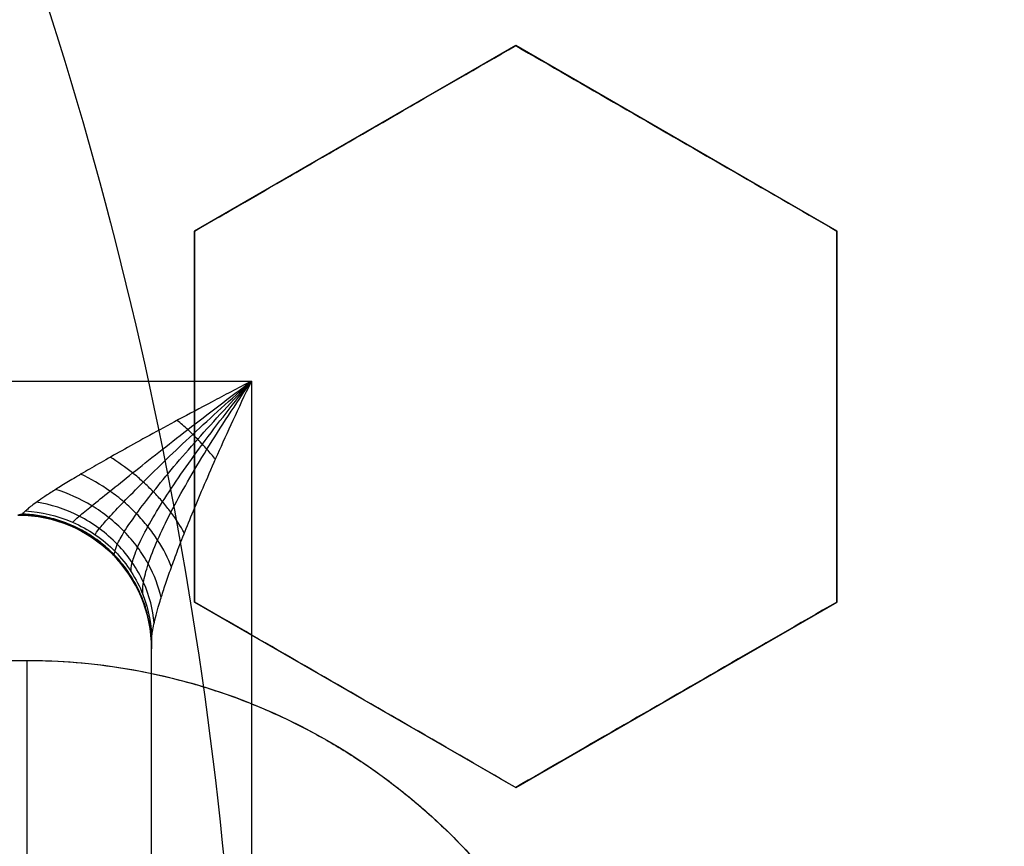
# Model space of a CAD drawing. Header units: centimetres. Extents: x -11.4 to 11.4, y -26.1 to 0.
# Tile 526 of 656: x -6.7586 to -6.685, y -23.7189 to -23.6571. Entities that reach past the tile are written whole.
import ezdxf

# ---------------------------------------------------------------- set-up
doc = ezdxf.new("R2010")
doc.units = ezdxf.units.CM
doc.layers.add('Default', color=7, linetype='Continuous', true_color=0x000000)

msp = doc.modelspace()

# ---------------------------------------------------------------- linework, layer by layer
at = {"layer": 'Default'}
for p, q in [((-6.721500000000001, -23.6590673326, -3.2174043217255), (-6.745499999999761, -23.67292373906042, -3.2174043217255)), ((-6.6975, -23.67292373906, -3.225907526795), (-6.721499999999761, -23.65906733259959, -3.225907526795)), ((-6.73349999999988, -23.66599553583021, -3.244001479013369), (-6.73349999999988, -23.66599553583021, -3.190792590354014)), ((-6.70949999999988, -23.66599553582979, -3.252464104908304), (-6.70949999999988, -23.66599553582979, -3.199255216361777)), ((-6.7455, -23.67292373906, -3.2115119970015), (-6.7455, -23.70063655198, -3.2115119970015)), ((-6.6975, -23.70063655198, -3.2286530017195), (-6.6975, -23.67292373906, -3.2286530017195)), ((-6.7455, -23.68678014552, -3.238008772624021), (-6.7455, -23.68678014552, -3.184799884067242)), ((-6.6975, -23.68678014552, -3.255162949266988), (-6.6975, -23.68678014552, -3.20195406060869)), ((-6.7455, -23.70063655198, -3.214480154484), (-6.72150000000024, -23.71449295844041, -3.214480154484)), ((-6.721500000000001, -23.71449295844, -3.2231179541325), (-6.69750000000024, -23.70063655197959, -3.2231179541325)), ((-6.748698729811, -23.79585863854, -4.5451072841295), (-6.748698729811, -23.70414136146, -4.5451072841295)), ((-6.757999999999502, -23.7950000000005, -3.247474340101), (-6.757999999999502, -23.7049999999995, -3.247474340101)), ((-6.757999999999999, -23.705, -3.232349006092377), (-6.757999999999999, -23.705, -3.2474743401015)), ((-6.73350000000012, -23.70756475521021, -3.24104374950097), (-6.73350000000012, -23.70756475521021, -3.187834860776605)), ((-6.70950000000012, -23.70756475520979, -3.249706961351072), (-6.70950000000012, -23.70756475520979, -3.196498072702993))]:
    msp.add_line(p, q, dxfattribs=at)
at = {"layer": 'Default', "extrusion": (0, 0, -1)}
for centre, radius, start, end in [((7.050000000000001, -23.75, 3), 0.9, 90, 270), ((7.050000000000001, -23.75, 3.789997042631), 0.8999999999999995, 90, 270), ((7.050000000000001, -23.75, 4.600000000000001), 0.8550000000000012, 90, 270), ((7.050000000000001, -23.75, 4.27), 0.8250000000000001, 0, 180), ((7.050000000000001, -23.75, 4.48), 0.82, 0, 180), ((7.050000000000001, -23.75, 4.455), 0.7950000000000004, 0, 180), ((7.050000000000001, -23.75, 4.32), 0.7825000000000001, 0, 180), ((7.050000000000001, -23.75, 4.455), 0.7825000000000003, 0, 180), ((7.050000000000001, -23.75, 3.984878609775), 0.7584500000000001, 90, 180), ((7.050000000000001, -23.75, 4.345000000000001), 0.7575000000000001, 0, 180), ((7.050000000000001, -23.75, 3.2675), 0.6775000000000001, 0, 180), ((7.050000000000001, -23.75, 3.2775), 0.677500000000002, 0, 180), ((7.050000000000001, -23.75, 3.25), 0.6725, 0, 180), ((7.050000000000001, -23.75, 3.2875), 0.6725, 0, 180), ((7.050000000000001, -23.75, 3.25), 0.6367740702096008, 0, 180), ((7.050000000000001, -23.75, 3.269019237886), 0.6125, 0, 180), ((7.050000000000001, -23.75, 4.69), 0.6075000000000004, 0, 180), ((7.050000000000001, -23.75, 4.670980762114), 0.6075, 0, 180), ((7.050000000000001, -23.75, 3.255), 0.6075, 0, 180), ((7.050000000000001, -23.75, 3.2875), 0.6075, 0, 180), ((7.050000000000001, -23.75, 3.05), 0.5999999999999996, 90, 270), ((7.050000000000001, -23.75, 3.255), 0.55, 0, 180), ((7.050000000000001, -23.75, 3.263395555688), 0.5500000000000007, 0, 180), ((7.050000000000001, -23.75, 3.183776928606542), 0.308183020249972, 161.3075627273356, 180), ((6.758698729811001, -23.70414136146, 4.5425696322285), 0.00999999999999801, 90, 180), ((6.757999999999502, -23.75, 3.247474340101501), 0.04500000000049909, 0, 180)]:
    msp.add_arc(centre, radius, start, end, dxfattribs=at)
at = {"layer": 'Default'}
for centre, radius, start, end in [((-7.050000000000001, -23.75, -4.6), 0.8550000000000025, 270, 90), ((-7.050000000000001, -23.75, -4.27), 0.835, 270, 90), ((-7.050000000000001, -23.75, -4.58), 0.8349999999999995, 270, 90), ((-7.050000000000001, -23.75, -4.425000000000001), 0.8349999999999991, 270, 90), ((-7.050000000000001, -23.75, -4.295000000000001), 0.8250000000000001, 0, 180), ((-7.050000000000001, -23.75, -4.282500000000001), 0.8250000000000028, 0, 180), ((-7.050000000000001, -23.75, -4.32), 0.8, 0, 180), ((-7.050000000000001, -23.75, -3.1), 0.775, 270, 90), ((-7.050000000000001, -23.75, -3.5986250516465), 0.7749999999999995, 270, 90), ((-7.050000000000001, -23.75, -4.43), 0.7575000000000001, 0, 180), ((-7.050000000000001, -23.75, -4.3875), 0.7575000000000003, 0, 180), ((-7.050000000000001, -23.75, -3.2425), 0.75, 0, 180), ((-7.050000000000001, -23.75, -3.98), 0.75, 0, 180), ((-7.050000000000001, -23.75, -3.61125), 0.75, 0, 74.77009621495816), ((-7.050000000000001, -23.75, -3.2425), 0.7025000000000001, 0, 180), ((-7.050000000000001, -23.75, -3.2875), 0.6775000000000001, 0, 180), ((-7.050000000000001, -23.75, -3.26875), 0.6724999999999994, 0, 180), ((-7.050000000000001, -23.75, -4.66), 0.67, 0, 180), ((-7.050000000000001, -23.75, -4.69), 0.6400000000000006, 0, 180), ((-7.050000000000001, -23.75, -3.25), 0.636774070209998, 0, 180), ((-7.050000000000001, -23.75, -3.2875), 0.6231698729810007, 0, 180), ((-7.050000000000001, -23.75, -4.680490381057), 0.6075000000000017, 0, 180), ((-7.050000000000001, -23.75, -3.27125), 0.6075000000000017, 0, 180), ((-7.050000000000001, -23.75, -3), 0.6000000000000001, 270, 90), ((-7.050000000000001, -23.75, -3.1), 0.6000000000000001, 270, 90), ((-7.050000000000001, -23.75, -3.271791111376), 0.55, 0, 180), ((-6.758698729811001, -23.70414136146, -4.514999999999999), 0.009999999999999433, 2.035554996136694e-11, 90), ((-6.758698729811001, -23.70414136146, -4.570139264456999), 0.009999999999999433, 2.035554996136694e-11, 90)]:
    msp.add_arc(centre, radius, start, end, dxfattribs=at)
at = {"layer": 'Default', "extrusion": (-5.216504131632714e-09, 0.9999999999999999, -1.985355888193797e-08)}
msp.add_arc((7.050000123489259, -5.760000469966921, -23.68414123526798), 1.214999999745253, 99.33853840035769, 104.7216537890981, dxfattribs=at)
at = {"layer": 'Default'}
for points, degree in [([(-7.050000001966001, -22.85000591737, -4.579994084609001), (-7.038829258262, -22.85000591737, -4.579994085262), (-7.016470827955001, -22.85041309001, -4.57996809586), (-6.982913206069, -22.85229470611, -4.579978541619), (-6.949430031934, -22.85542554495, -4.579975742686), (-6.916038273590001, -22.85981313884, -4.579976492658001), (-6.882816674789, -22.86545048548, -4.579976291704), (-6.849855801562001, -22.87232107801, -4.579976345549), (-6.817154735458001, -22.88042458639, -4.579976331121), (-6.784792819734, -22.88974261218, -4.579976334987), (-6.752822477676, -22.90025696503, -4.579976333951), (-6.721248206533, -22.91196643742, -4.579976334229), (-6.690138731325, -22.92484687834, -4.579976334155), (-6.659531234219, -22.93888214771, -4.579976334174), (-6.629466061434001, -22.95405467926, -4.579976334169), (-6.60000794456, -22.97033040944, -4.579976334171), (-6.571170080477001, -22.98770094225, -4.57997633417), (-6.542992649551, -23.00614419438, -4.57997633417), (-6.515530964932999, -23.02562391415, -4.57997633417), (-6.488811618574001, -23.04612101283, -4.57997633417), (-6.462881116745, -23.06760056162, -4.57997633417), (-6.437786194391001, -23.09002131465, -4.57997633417), (-6.413531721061, -23.11337910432, -4.57997633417), (-6.390166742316, -23.13762926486, -4.57997633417), (-6.367728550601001, -23.1627320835, -4.57997633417), (-6.346240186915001, -23.18866229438, -4.57997633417), (-6.325745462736, -23.21536660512, -4.57997633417), (-6.306266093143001, -23.24281397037, -4.57997633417), (-6.287815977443, -23.27098694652, -4.57997633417), (-6.270435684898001, -23.29982524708, -4.57997633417), (-6.254144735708, -23.32929531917, -4.57997633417), (-6.238966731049, -23.35935601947, -4.57997633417), (-6.22493234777, -23.3899431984, -4.57997633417), (-6.212045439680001, -23.4210469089, -4.57997633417), (-6.200328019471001, -23.4526190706, -4.57997633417), (-6.189801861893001, -23.48460021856, -4.57997633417), (-6.180477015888, -23.5169596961, -4.57997633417), (-6.172370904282, -23.54963853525, -4.57997633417), (-6.165495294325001, -23.58258113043, -4.57997633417), (-6.159852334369, -23.61577939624, -4.57997633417), (-6.155455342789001, -23.64916502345, -4.57997633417), (-6.152310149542, -23.68268801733, -4.57997633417), (-6.150420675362, -23.71631200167, -4.57997633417), (-6.149790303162, -23.74996560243, -4.57997633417), (-6.150418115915, -23.78361971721, -4.57997633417), (-6.152305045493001, -23.81724384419, -4.57997633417), (-6.155447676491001, -23.85076694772, -4.57997633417), (-6.159842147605, -23.884153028, -4.57997633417), (-6.165482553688, -23.91735152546, -4.57997633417), (-6.172355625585, -23.95029454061, -4.57997633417), (-6.180459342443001, -23.98297436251, -4.57997633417), (-6.189781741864, -24.01533455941, -4.57997633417), (-6.200305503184, -24.0473165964, -4.57997633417), (-6.212020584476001, -24.07888976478, -4.57997633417), (-6.224905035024, -24.10999420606, -4.57997633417), (-6.238937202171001, -24.14058267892, -4.57997633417), (-6.254113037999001, -24.170644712, -4.57997633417), (-6.270401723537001, -24.20011593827, -4.57997633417), (-6.287779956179, -24.2289557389, -4.57997633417), (-6.306227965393, -24.25713010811, -4.57997633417), (-6.325705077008, -24.28457868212, -4.57997633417), (-6.346198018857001, -24.3112848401, -4.57997633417), (-6.367684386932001, -24.33721659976, -4.57997633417), (-6.390120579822, -24.3623209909, -4.57997633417), (-6.413483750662, -24.38657293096, -4.57997633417), (-6.437736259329, -24.40993235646, -4.57997633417), (-6.462829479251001, -24.4323550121, -4.57997633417), (-6.488758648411, -24.45383675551, -4.57997633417), (-6.515476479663, -24.47433588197, -4.57997633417), (-6.542936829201, -24.49381775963, -4.57997633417), (-6.571112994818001, -24.51226319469, -4.57997633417), (-6.599949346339, -24.52963576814, -4.579976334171), (-6.629406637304, -24.54591392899, -4.579976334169), (-6.659470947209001, -24.56108882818, -4.579976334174), (-6.690077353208, -24.57512635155, -4.579976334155), (-6.721186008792, -24.58800916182, -4.579976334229), (-6.752759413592, -24.59972097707, -4.579976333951), (-6.784729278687, -24.61023780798, -4.579976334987), (-6.817091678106, -24.61955853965, -4.579976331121), (-6.849792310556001, -24.62766442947, -4.579976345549), (-6.88275073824, -24.63453701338, -4.579976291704), (-6.915969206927, -24.64017644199, -4.579976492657), (-6.949361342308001, -24.64456678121, -4.579975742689), (-6.982852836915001, -24.64770094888, -4.579978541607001), (-7.016430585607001, -24.64958576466, -4.579968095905), (-7.038814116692, -24.64999408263, -4.579994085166), (-7.049999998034, -24.64999408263, -4.579994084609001)], 3), ([(-7.050000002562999, -22.87000771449, -4.599992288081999), (-7.038929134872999, -22.87000771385, -4.599992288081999), (-7.016824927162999, -22.87044777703, -4.600003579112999), (-6.983759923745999, -22.87231003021, -4.599999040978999), (-6.950849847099, -22.8754191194, -4.600000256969), (-6.918072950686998, -22.87975909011, -4.599999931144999), (-6.885477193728, -22.88532902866, -4.600000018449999), (-6.853104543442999, -22.89212084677, -4.599999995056), (-6.820976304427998, -22.90013377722, -4.600000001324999), (-6.789232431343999, -22.90933233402, -4.599999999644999), (-6.757976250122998, -22.91967364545, -4.600000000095), (-6.727177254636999, -22.93115663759, -4.599999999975), (-6.696849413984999, -22.94377187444, -4.600000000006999), (-6.666982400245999, -22.95752443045, -4.599999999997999), (-6.637633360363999, -22.97239239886, -4.6), (-6.608880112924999, -22.98833558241, -4.6), (-6.580743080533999, -23.00534064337, -4.6), (-6.553257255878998, -23.02338719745, -4.6), (-6.526470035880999, -23.04244368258, -4.6), (-6.500404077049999, -23.06249428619, -4.6), (-6.475109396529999, -23.08350162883, -4.6), (-6.450633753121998, -23.10542314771, -4.6), (-6.426981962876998, -23.12825403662, -4.6), (-6.404200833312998, -23.15195089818, -4.6), (-6.382323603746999, -23.17647785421, -4.6), (-6.361371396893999, -23.20181201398, -4.6), (-6.341387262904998, -23.22790124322, -4.6), (-6.322391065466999, -23.25471754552, -4.6), (-6.304398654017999, -23.28224122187, -4.6), (-6.287450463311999, -23.31041192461, -4.6), (-6.271564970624, -23.33919764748, -4.6), (-6.256764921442, -23.36855872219, -4.6), (-6.243080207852, -23.39843256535, -4.6), (-6.2305142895, -23.42881031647, -4.6), (-6.219089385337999, -23.45964319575, -4.6), (-6.208826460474, -23.4908734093, -4.6), (-6.199734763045, -23.52247268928, -4.6), (-6.191831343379, -23.55438357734, -4.6), (-6.185127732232, -23.58655183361, -4.6), (-6.179626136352, -23.61896932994, -4.6), (-6.175339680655, -23.65156823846, -4.6), (-6.172273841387, -23.68430056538, -4.6), (-6.170432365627, -23.71713212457, -4.6), (-6.169818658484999, -23.74999277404, -4.6), (-6.170431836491, -23.78285372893, -4.6), (-6.172272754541, -23.81568473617, -4.6), (-6.17533790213, -23.84841578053, -4.6), (-6.179623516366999, -23.88101313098, -4.6), (-6.185124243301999, -23.91342969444, -4.6), (-6.191827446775, -23.94559951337, -4.6), (-6.199731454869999, -23.97751522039, -4.6), (-6.208824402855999, -24.00912015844, -4.6), (-6.219088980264, -24.04035585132, -4.6), (-6.230515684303, -24.07119339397, -4.6), (-6.243083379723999, -24.10157483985, -4.6), (-6.256770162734, -24.13145229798, -4.6), (-6.271572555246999, -24.16081683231, -4.6), (-6.287460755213, -24.18960605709, -4.6), (-6.304412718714, -24.21778133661, -4.6), (-6.322408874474, -24.24530870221, -4.6), (-6.341407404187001, -24.27212610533, -4.6), (-6.361391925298, -24.29821371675, -4.6), (-6.382342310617, -24.32354381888, -4.6), (-6.404216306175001, -24.34806569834, -4.6), (-6.426994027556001, -24.37175796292, -4.6), (-6.450643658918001, -24.39458604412, -4.6), (-6.475121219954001, -24.41650866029, -4.6), (-6.500422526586, -24.43752061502, -4.6), (-6.526496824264, -24.45757628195, -4.6), (-6.553291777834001, -24.47663651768, -4.6), (-6.580784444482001, -24.49468551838, -4.6), (-6.608928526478, -24.51169257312, -4.6), (-6.637691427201, -24.52763854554, -4.6), (-6.667051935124, -24.54250933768, -4.599999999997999), (-6.696931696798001, -24.55626435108, -4.600000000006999), (-6.727274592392, -24.56888192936, -4.599999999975), (-6.758087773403, -24.58036572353, -4.600000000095), (-6.789353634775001, -24.59070531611, -4.599999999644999), (-6.821099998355, -24.59989952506, -4.600000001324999), (-6.853227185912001, -24.60790727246, -4.599999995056), (-6.885602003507, -24.61469476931, -4.600000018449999), (-6.918204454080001, -24.62026089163, -4.599999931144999), (-6.950981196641, -24.6245956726, -4.600000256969), (-6.983876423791, -24.62769844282, -4.599999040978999), (-7.01690332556, -24.62955448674, -4.600003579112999), (-7.038958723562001, -24.62999228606, -4.599992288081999), (-7.049999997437, -24.62999228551, -4.599992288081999)], 3), ([(-7.050000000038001, -22.97338343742, -4.211616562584), (-7.040034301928, -22.97326068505, -4.211739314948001), (-7.0200716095, -22.97339655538, -4.211987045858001), (-6.990068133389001, -22.97475443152, -4.212364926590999), (-6.960077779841, -22.97727194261, -4.212748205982), (-6.930172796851, -22.98094910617, -4.213135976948), (-6.900463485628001, -22.98577184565, -4.213526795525), (-6.870960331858, -22.99173644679, -4.213920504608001), (-6.841728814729, -22.9988285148, -4.21431621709), (-6.812767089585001, -23.00704882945, -4.214713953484), (-6.784149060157, -23.01637813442, -4.215112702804), (-6.755903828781, -23.0268065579, -4.215512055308), (-6.728083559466, -23.03831624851, -4.215911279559), (-6.700785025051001, -23.0508628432, -4.216308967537), (-6.673979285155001, -23.06445271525, -4.216705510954), (-6.647535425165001, -23.07916987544, -4.21710293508), (-6.621903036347, -23.09477466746, -4.217494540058), (-6.598251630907, -23.11044028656, -4.217861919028), (-6.577686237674, -23.12510785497, -4.218186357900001), (-6.559354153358, -23.13903749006, -4.21847964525), (-6.54189295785, -23.15310658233, -4.218762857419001), (-6.524518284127, -23.16795465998, -4.219048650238), (-6.507527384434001, -23.18336335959, -4.2193327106), (-6.491033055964, -23.19923462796, -4.219611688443), (-6.475328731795, -23.21524076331, -4.219887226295), (-6.459818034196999, -23.23196178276, -4.220170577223), (-6.443392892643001, -23.25075472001, -4.220483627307), (-6.425759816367, -23.27235681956, -4.220836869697), (-6.407902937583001, -23.29596432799, -4.221215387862), (-6.390537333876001, -23.320853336, -4.221606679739), (-6.374163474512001, -23.34636627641, -4.22200017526), (-6.358774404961, -23.37250001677, -4.222395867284), (-6.344394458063, -23.39922104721, -4.222793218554), (-6.331054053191, -23.42647417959, -4.223191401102), (-6.318782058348, -23.45419617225, -4.223589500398), (-6.307584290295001, -23.4823692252, -4.223987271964), (-6.297472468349, -23.51096694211, -4.224384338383), (-6.288462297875, -23.53995216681, -4.224780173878), (-6.280576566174, -23.56925476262, -4.22517382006), (-6.273829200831, -23.59881391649, -4.225564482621), (-6.268224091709, -23.62860184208, -4.225951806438), (-6.263764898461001, -23.65860388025, -4.226335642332), (-6.260461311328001, -23.68877269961, -4.226715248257), (-6.258320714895, -23.71905055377, -4.227090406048), (-6.257345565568, -23.74942073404, -4.227459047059), (-6.257541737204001, -23.78002186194, -4.227829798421), (-6.258911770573, -23.81056761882, -4.228207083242), (-6.261454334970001, -23.84105143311, -4.228588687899), (-6.265161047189, -23.87138087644, -4.228974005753), (-6.270024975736, -23.90153190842, -4.229362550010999), (-6.276045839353, -23.9314946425, -4.229754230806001), (-6.283206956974, -23.96118644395, -4.230147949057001), (-6.291506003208, -23.99059835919, -4.230543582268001), (-6.300922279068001, -24.01965553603, -4.230940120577), (-6.311447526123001, -24.04833621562, -4.23133725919), (-6.323068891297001, -24.07660058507, -4.231734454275), (-6.335758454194, -24.10438344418, -4.232130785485), (-6.349513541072, -24.13167755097, -4.232526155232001), (-6.364293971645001, -24.15840378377, -4.232919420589), (-6.380099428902, -24.18456209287, -4.233310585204), (-6.396889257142, -24.21008352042, -4.23369863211), (-6.414649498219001, -24.23494853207, -4.2340832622), (-6.433349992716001, -24.25911283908, -4.234463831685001), (-6.452961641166, -24.28254236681, -4.234839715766), (-6.473558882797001, -24.30531097, -4.235212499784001), (-6.49503825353, -24.32728630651, -4.23557888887), (-6.517395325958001, -24.34847618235, -4.235952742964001), (-6.540529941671, -24.36877856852, -4.236330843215), (-6.564422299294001, -24.3881804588, -4.236713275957), (-6.589045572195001, -24.40665840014, -4.237099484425), (-6.614348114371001, -24.42417454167, -4.237488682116), (-6.640315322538, -24.44071804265, -4.237880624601), (-6.666876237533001, -24.45624449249, -4.238274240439), (-6.694029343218, -24.47075331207, -4.238669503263), (-6.721707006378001, -24.48420741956, -4.239065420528), (-6.749886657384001, -24.49659654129, -4.239461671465), (-6.778516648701, -24.50789701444, -4.239857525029), (-6.807545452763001, -24.51809033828, -4.240252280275), (-6.836977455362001, -24.52717647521, -4.240645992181), (-6.866748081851, -24.53513189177, -4.241037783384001), (-6.896791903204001, -24.54193893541, -4.241426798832), (-6.927035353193, -24.54758431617, -4.241812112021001), (-6.957482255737, -24.55207143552, -4.242193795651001), (-6.988153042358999, -24.55539777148, -4.242572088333), (-7.019001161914, -24.55754929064, -4.242946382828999), (-7.039657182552, -24.55819289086, -4.243192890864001), (-7.050000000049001, -24.5583152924, -4.243315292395)], 3), ([(-7.050000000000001, -24.525, -4.097250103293), (-7.040059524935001, -24.525, -4.097056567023), (-7.020176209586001, -24.52461734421, -4.096666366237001), (-6.990398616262, -24.52289677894, -4.096072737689), (-6.960681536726, -24.52002887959, -4.095471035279), (-6.93109326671, -24.51601765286, -4.094862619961), (-6.901708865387, -24.51087533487, -4.094249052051), (-6.872544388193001, -24.5046065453, -4.09363068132), (-6.843642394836, -24.49722044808, -4.093008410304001), (-6.815018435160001, -24.48871913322, -4.0923825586), (-6.786746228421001, -24.47912222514, -4.091754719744), (-6.758891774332, -24.4684549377, -4.091126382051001), (-6.731464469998, -24.45672251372, -4.090497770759), (-6.704505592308, -24.44394203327, -4.089869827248), (-6.67803608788, -24.43012136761, -4.089243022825), (-6.652126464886, -24.41529568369, -4.088619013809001), (-6.626828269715, -24.3994976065, -4.087999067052), (-6.602153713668, -24.38273637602, -4.0873834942), (-6.578133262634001, -24.3650315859, -4.086773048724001), (-6.554796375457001, -24.34640201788, -4.086168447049), (-6.532209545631, -24.32690110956, -4.085571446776), (-6.510389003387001, -24.3065441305, -4.084982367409), (-6.489390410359, -24.28538619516, -4.084403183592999), (-6.469190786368, -24.26340330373, -4.083811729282), (-6.449850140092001, -24.24065475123, -4.083213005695), (-6.431412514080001, -24.21719494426, -4.082607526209), (-6.413897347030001, -24.19305176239, -4.081996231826), (-6.397322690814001, -24.16825132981, -4.081379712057), (-6.381698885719, -24.14280524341, -4.08075829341), (-6.367066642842, -24.11677498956, -4.08013349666), (-6.353463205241, -24.0902319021, -4.079507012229), (-6.340892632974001, -24.06319079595, -4.078879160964), (-6.329354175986, -24.03564384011, -4.078249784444), (-6.318873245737, -24.00763676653, -4.077619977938), (-6.309493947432, -23.97928509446, -4.076992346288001), (-6.30125860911, -23.95075631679, -4.07637049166), (-6.294105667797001, -23.92190387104, -4.075751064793), (-6.287919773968, -23.89202918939, -4.075119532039), (-6.282925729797, -23.8619255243, -4.074493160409), (-6.27922777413, -23.83252088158, -4.073890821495), (-6.276803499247, -23.80502748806, -4.073336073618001), (-6.275387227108, -23.77883524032, -4.072814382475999), (-6.274846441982, -23.7520817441, -4.072290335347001), (-6.27524316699, -23.72509774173, -4.071763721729), (-6.276580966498, -23.69814539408, -4.071227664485), (-6.278824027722, -23.67162969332, -4.070693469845), (-6.281923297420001, -23.64546667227, -4.070159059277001), (-6.286213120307, -23.61756303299, -4.069581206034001), (-6.291882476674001, -23.58816071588, -4.068963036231), (-6.298864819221, -23.55833921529, -4.068326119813), (-6.306953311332, -23.52908125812, -4.067691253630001), (-6.315942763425, -23.50084682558, -4.067069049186), (-6.32605741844, -23.47281764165, -4.066441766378), (-6.33729162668, -23.44508928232, -4.065811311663), (-6.349584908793, -23.41782536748, -4.065181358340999), (-6.362822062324, -23.39124745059, -4.064557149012), (-6.37709700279, -23.36512302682, -4.063933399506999), (-6.392790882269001, -23.33888569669, -4.063296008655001), (-6.409455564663, -23.31338657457, -4.062665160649), (-6.426553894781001, -23.2893367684, -4.062059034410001), (-6.443232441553, -23.26761872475, -4.061501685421), (-6.459897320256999, -23.24737082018, -4.060973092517), (-6.477614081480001, -23.22727445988, -4.060438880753), (-6.496156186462, -23.20766698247, -4.059907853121), (-6.51534924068, -23.18873946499, -4.059383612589), (-6.534885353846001, -23.17076718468, -4.058857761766), (-6.55491030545, -23.15354506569, -4.058329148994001), (-6.577115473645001, -23.13575777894, -4.057753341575), (-6.601253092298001, -23.11789125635, -4.057139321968), (-6.626598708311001, -23.10063985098, -4.056506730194), (-6.652285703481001, -23.08460866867, -4.055877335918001), (-6.677996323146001, -23.06990393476, -4.055258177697), (-6.704396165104, -23.05611215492, -4.054632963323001), (-6.731394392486, -23.04330809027, -4.054004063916), (-6.758888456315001, -23.03154563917, -4.053373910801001), (-6.786758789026, -23.02087354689, -4.052745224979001), (-6.814990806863, -23.01129023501, -4.052118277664), (-6.843596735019, -23.00279199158, -4.051492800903), (-6.872529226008, -22.99539659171, -4.050869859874), (-6.901712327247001, -22.98912386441, -4.050251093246), (-6.931093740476, -22.98398257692, -4.049637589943), (-6.96064747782, -22.97997545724, -4.049029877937), (-6.990359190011, -22.97710596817, -4.048428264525), (-7.020171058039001, -22.97538252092, -4.047833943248), (-7.040058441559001, -22.975, -4.047443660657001), (-7.050000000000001, -22.975, -4.047250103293)], 3), ([(-6.7455, -23.67292373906, -3.239140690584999), (-6.743028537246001, -23.67149683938, -3.240140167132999), (-6.737955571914, -23.66856796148, -3.242193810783), (-6.729967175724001, -23.66395585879, -3.245434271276), (-6.724366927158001, -23.66072255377, -3.247710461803), (-6.721500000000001, -23.6590673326, -3.24887684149)], 3), ([(-6.7455, -23.67292373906, -3.185931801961), (-6.743031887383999, -23.67149877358, -3.186929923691), (-6.737963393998, -23.66857247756, -3.188981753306), (-6.729975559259, -23.66396069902, -3.192221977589), (-6.724370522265, -23.6607246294, -3.194500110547), (-6.721500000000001, -23.6590673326, -3.195667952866)], 3), ([(-6.721500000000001, -23.6590673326, -3.24887684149), (-6.718929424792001, -23.66055145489, -3.249634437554), (-6.713724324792, -23.66355662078, -3.251182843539), (-6.705737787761, -23.66816765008, -3.253601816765), (-6.700268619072, -23.6713252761, -3.255286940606), (-6.6975, -23.67292373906, -3.256147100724)], 3), ([(-6.721500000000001, -23.6590673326, -3.24887684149), (-6.721500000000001, -23.6590673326, -3.222272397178), (-6.721500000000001, -23.6590673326, -3.195667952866)], 2), ([(-6.721500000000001, -23.6590673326, -3.195667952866), (-6.718926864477, -23.66055293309, -3.196426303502), (-6.713718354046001, -23.66356006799, -3.197975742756), (-6.705731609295, -23.66817121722, -3.200394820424), (-6.700265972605, -23.67132680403, -3.202078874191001), (-6.6975, -23.67292373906, -3.2029382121)], 3), ([(-6.7455, -23.67292373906, -3.185931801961), (-6.7455, -23.67292373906, -3.212536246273), (-6.7455, -23.67292373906, -3.239140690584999)], 2), ([(-6.7455, -23.70063655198, -3.237092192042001), (-6.7455, -23.69755283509, -3.237271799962), (-6.7455, -23.6913884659, -3.237663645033), (-6.7455, -23.68215234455, -3.238347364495), (-6.7455, -23.67599911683, -3.238866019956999), (-6.7455, -23.67292373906, -3.239140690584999)], 3), ([(-6.7455, -23.70063655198, -3.183883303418), (-6.7455, -23.69755238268, -3.184062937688), (-6.7455, -23.69138740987, -3.184454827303), (-6.7455, -23.68215120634, -3.185138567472), (-6.7455, -23.67599862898, -3.185657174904), (-6.7455, -23.67292373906, -3.185931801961)], 3), ([(-6.6975, -23.67292373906, -3.2029382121), (-6.6975, -23.67292373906, -3.229542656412), (-6.6975, -23.67292373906, -3.256147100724)], 2), ([(-6.6975, -23.67292373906, -3.256147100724), (-6.6975, -23.67599872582, -3.255908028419), (-6.6975, -23.68215146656, -3.255456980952), (-6.6975, -23.69138855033, -3.254863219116), (-6.6975, -23.69755288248, -3.254523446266), (-6.6975, -23.70063655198, -3.254367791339)], 3), ([(-6.6975, -23.67292373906, -3.2029382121), (-6.6975, -23.67599900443, -3.202699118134), (-6.6975, -23.68215211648, -3.20224804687), (-6.6975, -23.69138915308, -3.201654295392), (-6.6975, -23.69755314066, -3.20131454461), (-6.6975, -23.70063655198, -3.201158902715)], 3), ([(-6.741239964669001, -23.68414136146, -4.584886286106), (-6.742287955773, -23.68468074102, -4.584610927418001), (-6.744241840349, -23.68570665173, -4.584009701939), (-6.746750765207, -23.68703899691, -4.583038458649), (-6.748903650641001, -23.68820806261, -4.58203354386), (-6.750752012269, -23.68923184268, -4.581015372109), (-6.752334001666, -23.69012749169, -4.579998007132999), (-6.753680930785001, -23.69090561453, -4.578993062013), (-6.754813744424, -23.69157823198, -4.578008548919), (-6.755757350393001, -23.69215479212, -4.577049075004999), (-6.756524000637, -23.69264481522, -4.576118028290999), (-6.757126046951, -23.69305284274, -4.575223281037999), (-6.757581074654, -23.69338401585, -4.574371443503), (-6.757906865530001, -23.69364452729, -4.573568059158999), (-6.758054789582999, -23.69377632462, -4.573064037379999), (-6.758110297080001, -23.69383290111, -4.572821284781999)], 3), ([(-6.748698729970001, -23.70352444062, -4.575214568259), (-6.748698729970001, -23.70342280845, -4.575425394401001), (-6.748685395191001, -23.70318443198, -4.575858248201), (-6.748619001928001, -23.7027284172, -4.576537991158), (-6.748499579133, -23.70215329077, -4.577244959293), (-6.748320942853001, -23.70144667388, -4.577972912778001), (-6.748077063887, -23.70059668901, -4.578715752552), (-6.747762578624, -23.69959457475, -4.579466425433), (-6.747366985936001, -23.69844005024, -4.580226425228), (-6.746881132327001, -23.69711022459, -4.580988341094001), (-6.746292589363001, -23.69558894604, -4.581745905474), (-6.745591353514, -23.69385365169, -4.582485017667), (-6.744763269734, -23.69188155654, -4.583192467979), (-6.743786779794, -23.68964149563, -4.58385246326), (-6.742636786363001, -23.6870975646, -4.584440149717), (-6.741727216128, -23.68516437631, -4.584758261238), (-6.741239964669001, -23.68414136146, -4.584886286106)], 3), ([(-6.741239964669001, -23.68414136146, -4.584886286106), (-6.741239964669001, -23.75, -4.584886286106), (-6.741239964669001, -23.81585863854, -4.584886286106)], 2), ([(-6.758110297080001, -23.69383290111, -4.572821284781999), (-6.758175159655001, -23.69390090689, -4.572529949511), (-6.758304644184, -23.69401489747, -4.571941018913), (-6.758499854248, -23.69411823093, -4.571044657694), (-6.758631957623, -23.69414136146, -4.570441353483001), (-6.758698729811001, -23.69414136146, -4.570139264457)], 3), ([(-6.758110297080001, -23.69383290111, -4.572821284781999), (-6.756968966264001, -23.6938982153, -4.572837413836), (-6.754540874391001, -23.694427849, -4.572968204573), (-6.751223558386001, -23.69668245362, -4.573524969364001), (-6.749100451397, -23.70003011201, -4.574351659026), (-6.748698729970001, -23.70241447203, -4.57494046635), (-6.748698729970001, -23.70352444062, -4.575214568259)], 3), ([(-6.7455, -23.70063655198, -3.183883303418), (-6.7455, -23.70063655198, -3.21048774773), (-6.7455, -23.70063655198, -3.237092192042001)], 2), ([(-6.721500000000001, -23.71449295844, -3.24507700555), (-6.724309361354, -23.71287097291, -3.244123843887), (-6.729832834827, -23.70968199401, -3.242261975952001), (-6.737813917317, -23.70507411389, -3.239607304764), (-6.742967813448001, -23.70209851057, -3.237916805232), (-6.7455, -23.70063655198, -3.237092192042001)], 3), ([(-6.721500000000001, -23.71449295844, -3.191868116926), (-6.724312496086, -23.71286916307, -3.190913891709), (-6.729840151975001, -23.70967776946, -3.189050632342), (-6.73782092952, -23.70507006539, -3.186396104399), (-6.742970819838, -23.70209677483, -3.184706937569), (-6.7455, -23.70063655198, -3.183883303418)], 3), ([(-6.6975, -23.70063655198, -3.254367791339), (-6.700367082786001, -23.702291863, -3.25325078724), (-6.705967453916, -23.70552523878, -3.251073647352), (-6.713944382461, -23.71013072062, -3.247986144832), (-6.719023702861, -23.71306326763, -3.246029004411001), (-6.721500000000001, -23.71449295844, -3.24507700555)], 3), ([(-6.6975, -23.70063655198, -3.201158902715), (-6.700368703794, -23.70229279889, -3.200041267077), (-6.705971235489, -23.70552742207, -3.197863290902), (-6.713947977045, -23.71013279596, -3.1947758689), (-6.719025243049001, -23.71306415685, -3.19281952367), (-6.721500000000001, -23.71449295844, -3.191868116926)], 3), ([(-6.6975, -23.70063655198, -3.201158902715), (-6.6975, -23.70063655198, -3.227763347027), (-6.6975, -23.70063655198, -3.254367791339)], 2), ([(-6.748698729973, -23.79647555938, -4.575214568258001), (-6.748698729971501, -23.75, -4.575214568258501), (-6.748698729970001, -23.70352444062, -4.575214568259)], 2), ([(-6.748698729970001, -23.70352444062, -4.575214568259), (-6.748698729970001, -23.70393589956, -4.573548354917), (-6.748698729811, -23.70414135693, -4.571855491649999), (-6.748698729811, -23.70414136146, -4.570139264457)], 3), ([(-6.748698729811, -23.79585863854, -4.515), (-6.748698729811, -23.75, -4.515), (-6.748698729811, -23.70414136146, -4.515)], 2), ([(-6.748698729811, -23.70414136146, -4.515), (-6.748698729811, -23.70414136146, -4.542569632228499), (-6.748698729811, -23.70414136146, -4.570139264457)], 2), ([(-6.803000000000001, -23.75, -3.214717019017), (-6.803000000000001, -23.74893228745, -3.214717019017), (-6.802924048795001, -23.74679384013, -3.214749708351), (-6.802579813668, -23.74358832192, -3.214897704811), (-6.802006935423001, -23.74041708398, -3.215143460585), (-6.801213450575, -23.73731097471, -3.215482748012), (-6.800204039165, -23.73427692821, -3.215912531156), (-6.798986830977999, -23.73133333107, -3.216428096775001), (-6.797572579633, -23.72849808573, -3.217023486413), (-6.795974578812, -23.72578826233, -3.217691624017), (-6.794201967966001, -23.72321076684, -3.218427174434), (-6.792263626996, -23.72077290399, -3.219224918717), (-6.790168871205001, -23.71848224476, -3.220079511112), (-6.787921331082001, -23.71634084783, -3.220987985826), (-6.785522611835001, -23.71435257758, -3.221948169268), (-6.782990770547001, -23.71253370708, -3.222951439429), (-6.780306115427, -23.71087418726, -3.224004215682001), (-6.777441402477, -23.7093722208, -3.225115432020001), (-6.774391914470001, -23.70804665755, -3.226284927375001), (-6.771175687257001, -23.70692622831, -3.227503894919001), (-6.767814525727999, -23.70603661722, -3.228762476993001), (-6.764326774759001, -23.70539894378, -3.230052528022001), (-6.760725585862, -23.70503338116, -3.231368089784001), (-6.757069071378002, -23.70495988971, -3.232687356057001), (-6.753410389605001, -23.70518488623, -3.233991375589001), (-6.749800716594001, -23.70570351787, -3.235262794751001), (-6.746264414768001, -23.70650716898, -3.236494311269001), (-6.742831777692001, -23.70758308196, -3.237676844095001), (-6.739530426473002, -23.70891420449, -3.238802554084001), (-6.736384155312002, -23.71048009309, -3.239865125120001), (-6.733400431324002, -23.71226602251, -3.240863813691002), (-6.730586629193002, -23.7142587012, -3.241797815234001), (-6.727948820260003, -23.71644670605, -3.242666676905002), (-6.725492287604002, -23.71882094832, -3.243470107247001), (-6.723222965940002, -23.72137395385, -3.244207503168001), (-6.721149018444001, -23.7240977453, -3.244877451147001), (-6.719279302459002, -23.72698540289, -3.245478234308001), (-6.717628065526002, -23.7300224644, -3.246006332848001), (-6.716211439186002, -23.73318563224, -3.246457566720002), (-6.715041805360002, -23.73645019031, -3.246828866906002), (-6.714127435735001, -23.73979236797, -3.247118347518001), (-6.713473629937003, -23.74319011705, -3.247324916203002), (-6.713084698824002, -23.74660671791, -3.247447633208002), (-6.713000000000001, -23.74887249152, -3.247474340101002), (-6.712999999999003, -23.75, -3.247474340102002)], 3), ([(-6.721500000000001, -23.71449295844, -3.191868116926), (-6.721500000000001, -23.71449295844, -3.218472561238), (-6.721500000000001, -23.71449295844, -3.24507700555)], 2)]:
    msp.add_open_spline(points, degree=degree, dxfattribs=at)
for points, knots in [([(-6.478173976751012, -23.20173285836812, -4.270000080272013), (-6.482021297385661, -23.19772033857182, -4.269893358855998), (-6.494769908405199, -23.18470228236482, -4.269544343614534), (-6.517131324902, -23.163383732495, -4.268952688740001), (-6.555874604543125, -23.12985687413, -4.267949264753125), (-6.607799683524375, -23.091156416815, -4.2666554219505), (-6.675054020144, -23.05066959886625, -4.265054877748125), (-6.7463420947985, -23.016890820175, -4.263430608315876), (-6.820635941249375, -22.99036875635, -4.261806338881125), (-6.896820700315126, -22.971442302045, -4.260205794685), (-6.960902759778, -22.962091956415, -4.258911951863), (-7.012005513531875, -22.95840408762, -4.257908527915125), (-7.0500054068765, -22.95749735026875, -4.257180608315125), (-7.088005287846, -22.95840460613, -4.2564526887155), (-7.139107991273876, -22.96209317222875, -4.255449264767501), (-7.203189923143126, -22.97144439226, -4.254155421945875), (-7.279374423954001, -22.99037188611, -4.2525548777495), (-7.353667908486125, -23.01689496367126, -4.250930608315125), (-7.424955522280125, -23.05067471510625, -4.249306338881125), (-7.492209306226, -23.09116245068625, -4.247705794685), (-7.5441338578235, -23.129863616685, -4.246411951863), (-7.582876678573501, -23.16339100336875, -4.245408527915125), (-7.610387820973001, -23.189619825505, -4.244680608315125), (-7.6366162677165, -23.2171313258, -4.243952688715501), (-7.670143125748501, -23.25587460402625, -4.2429492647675), (-7.708843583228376, -23.3077996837, -4.241655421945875), (-7.74933040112, -23.375054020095, -4.2400548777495), (-7.783109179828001, -23.44634209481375, -4.238430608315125), (-7.8096312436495, -23.520635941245, -4.236806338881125), (-7.8285576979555, -23.596820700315, -4.235205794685), (-7.837908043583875, -23.66090275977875, -4.233911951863), (-7.8415959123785, -23.71200551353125, -4.232908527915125), (-7.842502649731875, -23.750005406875, -4.232180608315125), (-7.8415953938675, -23.78800528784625, -4.2314526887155), (-7.837906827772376, -23.839107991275, -4.2304492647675), (-7.828555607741, -23.90318992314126, -4.229155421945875), (-7.814564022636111, -23.95950704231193, -4.227972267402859), (-7.80500461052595, -23.98996202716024, -4.227316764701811), (-7.803236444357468, -23.99538910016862, -4.227199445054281)], [9.27219242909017, 9.27219242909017, 9.27219242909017, 9.27219242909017, 9.448947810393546, 9.852123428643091, 10.25529904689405, 11.06165028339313, 11.86800151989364, 12.67435275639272, 13.48070399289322, 14.28705522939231, 15.09340646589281, 15.49658208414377, 15.89975770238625, 16.30293332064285, 16.70610893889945, 17.51246017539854, 18.31881141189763, 19.12516264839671, 19.9315138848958, 20.73786512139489, 21.54421635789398, 21.94739197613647, 22.35056759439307, 22.75374321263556, 23.15691883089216, 23.96327006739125, 24.76962130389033, 25.57597254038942, 26.38232377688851, 27.18867501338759, 27.99502624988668, 28.39820186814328, 28.80137748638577, 29.20455310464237, 29.60772872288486, 30.41407995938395, 31.22043119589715, 31.39594200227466, 31.39594200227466, 31.39594200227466, 31.39594200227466]), ([(-7.050000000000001, -22.975, -4.112549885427), (-7.039995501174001, -22.975, -4.112744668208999), (-7.019986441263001, -22.97538749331, -4.113137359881), (-6.990017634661, -22.97713036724, -4.113734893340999), (-6.960138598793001, -22.98003228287, -4.114340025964), (-6.930394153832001, -22.98408890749, -4.114951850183), (-6.900828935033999, -22.98929417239, -4.11556944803), (-6.871487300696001, -22.99564028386, -4.11619189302), (-6.842413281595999, -23.0031177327, -4.116818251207), (-6.813650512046, -23.01171530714, -4.117447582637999), (-6.785242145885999, -23.02142011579, -4.118078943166), (-6.757230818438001, -23.03221759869, -4.118711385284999), (-6.729658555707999, -23.04409155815, -4.119343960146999), (-6.702566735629, -23.05702417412, -4.119975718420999), (-6.675996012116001, -23.07099603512, -4.120605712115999), (-6.649986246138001, -23.08598617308, -4.121232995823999), (-6.624576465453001, -23.10197208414, -4.121856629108), (-6.599804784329, -23.11892977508, -4.122475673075), (-6.575708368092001, -23.13683378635, -4.123089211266), (-6.552323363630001, -23.15565723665, -4.123696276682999), (-6.529684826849, -23.1753718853, -4.124296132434), (-6.507826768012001, -23.19594807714, -4.124887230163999), (-6.486781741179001, -23.21735514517, -4.125471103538), (-6.466581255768, -23.23956105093, -4.126067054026), (-6.447255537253, -23.26253259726, -4.126669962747), (-6.428833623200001, -23.28623530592, -4.127280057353), (-6.411343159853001, -23.310633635, -4.127896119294), (-6.394810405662, -23.33569098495, -4.128517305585), (-6.379260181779, -23.36136976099, -4.129142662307), (-6.364715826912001, -23.38763144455, -4.129771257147), (-6.351199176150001, -23.41443662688, -4.130402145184), (-6.338730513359, -23.44174509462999, -4.131034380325), (-6.32732855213, -23.46951586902, -4.131667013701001), (-6.317010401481, -23.49770727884, -4.132299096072), (-6.307791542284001, -23.52627701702, -4.132929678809), (-6.299685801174, -23.55518221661, -4.133557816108), (-6.292705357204, -23.58437939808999, -4.134182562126), (-6.286860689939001, -23.61382458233, -4.134802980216), (-6.282160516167, -23.64347360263, -4.135418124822), (-6.278611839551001, -23.67328208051, -4.136027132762), (-6.276219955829, -23.70320495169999, -4.136628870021), (-6.275169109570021, -23.72879661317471, -4.137136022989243), (-6.275000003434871, -23.74440039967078, -4.137440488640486), (-6.275000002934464, -23.74999999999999, -4.137549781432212)], [-47.44131903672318, -47.44131903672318, -47.44131903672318, -47.44131903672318, -47.14105752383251, -46.84079601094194, -46.54053449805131, -46.24027298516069, -45.94001147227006, -45.63974995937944, -45.33948844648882, -45.03922693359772, -44.7389654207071, -44.43870390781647, -44.13844239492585, -43.83818088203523, -43.5379193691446, -43.23765785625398, -42.93739634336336, -42.63713483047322, -42.33687331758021, -42.03661180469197, -41.73635029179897, -41.43608877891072, -41.13582726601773, -40.83556575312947, -40.53530424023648, -40.23504272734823, -39.93478121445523, -39.63451970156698, -39.33425818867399, -39.03399667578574, -38.73373516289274, -38.43347365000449, -38.13321213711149, -37.83295062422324, -37.53268911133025, -37.232427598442, -36.932166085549, -36.63190457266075, -36.33164305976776, -36.0313815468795, -35.73112003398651, -35.43085852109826, -35.26279425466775, -35.26279425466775, -35.26279425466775, -35.26279425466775]), ([(-6.274999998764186, -23.75, -4.172249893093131), (-6.274999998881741, -23.7437158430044, -4.172127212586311), (-6.275197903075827, -23.72744461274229, -4.171809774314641), (-6.276344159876, -23.70120481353, -4.171289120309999), (-6.278808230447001, -23.67133892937, -4.17068794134), (-6.28242484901, -23.64159006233, -4.170079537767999), (-6.287188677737, -23.61200283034, -4.169465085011), (-6.293092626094, -23.58262148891, -4.168845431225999), (-6.30012787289, -23.55349011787, -4.168221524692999), (-6.30828388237, -23.52465239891, -4.167594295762), (-6.317548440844, -23.49615151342, -4.166964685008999), (-6.327907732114, -23.46802996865, -4.166333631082), (-6.339346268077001, -23.44032982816, -4.165702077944), (-6.351846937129, -23.41309253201, -4.165070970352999), (-6.365391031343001, -23.38635883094, -4.16444125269), (-6.379958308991, -23.36016866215, -4.163813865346), (-6.395527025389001, -23.33456111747, -4.163189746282), (-6.412073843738, -23.30957457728, -4.162569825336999), (-6.429573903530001, -23.28524652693, -4.161955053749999), (-6.448001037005, -23.26161331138, -4.161346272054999), (-6.467327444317, -23.23871041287, -4.160744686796), (-6.487525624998, -23.21657068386, -4.160150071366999), (-6.508560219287, -23.19523223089, -4.159567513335), (-6.530410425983, -23.17471655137, -4.158976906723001), (-6.553033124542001, -23.15506453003, -4.158377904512), (-6.576399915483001, -23.13630031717, -4.157771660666), (-6.600474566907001, -23.11845331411, -4.157159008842), (-6.625221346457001, -23.10154997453, -4.156540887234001), (-6.650603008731, -23.08561578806, -4.155918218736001), (-6.676581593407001, -23.0706745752, -4.155291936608), (-6.703118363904, -23.05674862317, -4.154662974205), (-6.730173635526, -23.04385876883, -4.154032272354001), (-6.757706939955, -23.03202429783, -4.153400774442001), (-6.785677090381, -23.02126291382, -4.152769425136), (-6.814042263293, -23.01159070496, -4.152139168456), (-6.842760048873, -23.00302212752, -4.151510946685), (-6.871787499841, -22.99556998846, -4.150885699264), (-6.901081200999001, -22.98924542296, -4.150264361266), (-6.930597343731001, -22.9840578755, -4.149647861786), (-6.960291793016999, -22.9800150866, -4.149037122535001), (-6.990120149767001, -22.97712308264, -4.148433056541), (-7.020037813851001, -22.97538616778, -4.147836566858), (-7.040012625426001, -22.975, -4.147444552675), (-7.050000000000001, -22.975, -4.147250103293)], [-12.1784986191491, -12.1784986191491, -12.1784986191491, -12.1784986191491, -11.98988913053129, -11.69014190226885, -11.39039467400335, -11.09064744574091, -10.79090021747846, -10.49115298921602, -10.19140576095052, -9.891658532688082, -9.591911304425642, -9.2921640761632, -8.992416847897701, -8.692669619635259, -8.392922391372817, -8.093175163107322, -7.793427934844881, -7.493680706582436, -7.193933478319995, -6.894186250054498, -6.594439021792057, -6.294691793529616, -5.994944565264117, -5.695197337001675, -5.395450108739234, -5.095702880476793, -4.795955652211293, -4.496208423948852, -4.19646119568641, -3.896713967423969, -3.59696673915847, -3.297219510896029, -2.997472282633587, -2.697725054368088, -2.397977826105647, -2.098230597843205, -1.798483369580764, -1.498736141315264, -1.198988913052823, -0.899241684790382, -0.5994944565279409, -0.2997472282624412, 0, 0, 0, 0]), ([(-6.291549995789, -23.74999942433, -4.054914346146), (-6.291550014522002, -23.74017129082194, -4.054709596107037), (-6.291932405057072, -23.7205223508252, -4.054299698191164), (-6.293646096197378, -23.69114581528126, -4.053685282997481), (-6.296499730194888, -23.66183435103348, -4.053066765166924), (-6.300493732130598, -23.632626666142, -4.052444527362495), (-6.30562013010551, -23.60359449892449, -4.051819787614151), (-6.31186709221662, -23.57479910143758, -4.051193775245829), (-6.319220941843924, -23.54629200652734, -4.050567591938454), (-6.327666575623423, -23.51811868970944, -4.049942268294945), (-6.337192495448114, -23.49030824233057, -4.049319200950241), (-6.347787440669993, -23.46289039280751, -4.048700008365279), (-6.359439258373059, -23.43589744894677, -4.048085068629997), (-6.37213145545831, -23.40936977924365, -4.047472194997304), (-6.385846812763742, -23.38334562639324, -4.04685952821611), (-6.400563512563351, -23.35786850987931, -4.046245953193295), (-6.416253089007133, -23.33298742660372, -4.045631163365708), (-6.432890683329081, -23.30873962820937, -4.045014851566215), (-6.450463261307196, -23.2851442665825, -4.044398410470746), (-6.468957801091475, -23.26222382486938, -4.043783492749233), (-6.488336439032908, -23.24002964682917, -4.043171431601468), (-6.508563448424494, -23.21860360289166, -4.04256033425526), (-6.529603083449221, -23.19798322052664, -4.041948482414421), (-6.551421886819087, -23.17819990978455, -4.041334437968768), (-6.573995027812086, -23.15927615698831, -4.04071663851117), (-6.597272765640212, -23.14125294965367, -4.040095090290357), (-6.621215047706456, -23.12415808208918, -4.039471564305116), (-6.645800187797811, -23.10800519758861, -4.038846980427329), (-6.671003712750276, -23.09281148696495, -4.038221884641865), (-6.696771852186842, -23.07861007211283, -4.037596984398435), (-6.723051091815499, -23.06542820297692, -4.036972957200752), (-6.749807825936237, -23.05328010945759, -4.036351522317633), (-6.777011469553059, -23.04217853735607, -4.035734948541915), (-6.804628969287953, -23.0321371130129, -4.03512349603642), (-6.832621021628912, -23.02317086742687, -4.034512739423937), (-6.860946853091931, -23.01529379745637, -4.033899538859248), (-6.889556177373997, -23.00852045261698, -4.033284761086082), (-6.918396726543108, -23.00286242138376, -4.032668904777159), (-6.947441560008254, -22.99832435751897, -4.032052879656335), (-6.976672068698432, -22.9949120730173, -4.031437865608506), (-7.006007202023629, -22.99263661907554, -4.030825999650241), (-7.030469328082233, -22.99169118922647, -4.030318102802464), (-7.045141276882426, -22.99155023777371, -4.030013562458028), (-7.050000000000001, -22.9915502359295, -4.029912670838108)], [0, 0, 0, 0, 0.2942850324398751, 0.5885700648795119, 0.8828550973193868, 1.177140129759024, 1.471425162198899, 1.765710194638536, 2.059995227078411, 2.354280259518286, 2.648565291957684, 2.942850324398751, 3.237135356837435, 3.531420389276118, 3.825705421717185, 4.119990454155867, 4.414275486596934, 4.708560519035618, 5.002845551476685, 5.297130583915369, 5.591415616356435, 5.885700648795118, 6.179985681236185, 6.474270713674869, 6.768555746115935, 7.062840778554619, 7.357125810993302, 7.65141084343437, 7.945695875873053, 8.239980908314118, 8.534265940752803, 8.828550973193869, 9.122836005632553, 9.41712103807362, 9.711406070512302, 10.00569110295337, 10.29997613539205, 10.59426116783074, 10.8885462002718, 11.18283123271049, 11.47711626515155, 11.77140129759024, 11.9171117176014, 11.9171117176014, 11.9171117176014, 11.9171117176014]), ([(-6.754590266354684, -23.6946732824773, -4.573028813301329), (-6.754512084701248, -23.69457552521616, -4.573572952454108), (-6.754185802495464, -23.6942767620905, -4.574746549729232), (-6.753233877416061, -23.69350330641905, -4.576618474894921), (-6.751860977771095, -23.69239378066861, -4.578482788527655), (-6.749589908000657, -23.69057361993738, -4.58080605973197), (-6.746101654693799, -23.68781053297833, -4.583190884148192), (-6.742896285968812, -23.68536592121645, -4.584451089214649), (-6.741239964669, -23.68414136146, -4.584886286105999)], [0.006890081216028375, 0.006890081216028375, 0.006890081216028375, 0.006890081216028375, 0.03689803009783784, 0.06690597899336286, 0.09691392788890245, 0.1269218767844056, 0.1869377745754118, 0.246953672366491, 0.246953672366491, 0.246953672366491, 0.246953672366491]), ([(-6.752906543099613, -23.695610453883, -4.573260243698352), (-6.752871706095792, -23.69551464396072, -4.573753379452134), (-6.752670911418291, -23.69521324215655, -4.574849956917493), (-6.751961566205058, -23.6943991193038, -4.576668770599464), (-6.750833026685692, -23.69319952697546, -4.578527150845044), (-6.748877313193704, -23.69121381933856, -4.580863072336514), (-6.745731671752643, -23.68817648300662, -4.583253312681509), (-6.742775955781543, -23.68548817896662, -4.584482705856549), (-6.741239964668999, -23.68414136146, -4.584886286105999)], [0.006890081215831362, 0.006890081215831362, 0.006890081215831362, 0.006890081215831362, 0.03689803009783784, 0.06690597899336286, 0.09691392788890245, 0.1269218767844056, 0.1869377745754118, 0.246953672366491, 0.246953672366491, 0.246953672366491, 0.246953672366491]), ([(-6.75141493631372, -23.69687252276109, -4.573571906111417), (-6.751416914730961, -23.69675483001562, -4.574042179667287), (-6.751318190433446, -23.69639211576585, -4.57509809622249), (-6.750804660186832, -23.69544822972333, -4.5768713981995), (-6.749880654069, -23.69409315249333, -4.578697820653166), (-6.748196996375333, -23.69188134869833, -4.580996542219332), (-6.745368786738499, -23.68854405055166, -4.583336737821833), (-6.742655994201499, -23.685610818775, -4.584514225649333), (-6.741239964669, -23.68414136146, -4.584886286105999)], [0.006890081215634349, 0.006890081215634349, 0.006890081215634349, 0.006890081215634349, 0.03689803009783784, 0.06690597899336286, 0.09691392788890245, 0.1269218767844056, 0.1869377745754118, 0.246953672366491, 0.246953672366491, 0.246953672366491, 0.246953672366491]), ([(-6.750208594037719, -23.69839482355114, -4.57394783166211), (-6.750234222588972, -23.6982349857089, -4.574426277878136), (-6.750197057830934, -23.69776174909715, -4.575482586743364), (-6.749807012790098, -23.69661517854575, -4.57722178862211), (-6.749028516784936, -23.69505328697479, -4.578992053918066), (-6.74755658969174, -23.69256873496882, -4.581205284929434), (-6.745013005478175, -23.68891322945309, -4.583441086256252), (-6.742536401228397, -23.68573384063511, -4.584545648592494), (-6.741239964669, -23.68414136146, -4.584886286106)], [0.006890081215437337, 0.006890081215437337, 0.006890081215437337, 0.006890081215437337, 0.03689803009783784, 0.06690597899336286, 0.09691392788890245, 0.1269218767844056, 0.1869377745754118, 0.246953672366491, 0.246953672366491, 0.246953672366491, 0.246953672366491]), ([(-6.749348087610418, -23.70008303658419, -4.574364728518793), (-6.749380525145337, -23.69986799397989, -4.574882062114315), (-6.749355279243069, -23.69925285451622, -4.57598173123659), (-6.749001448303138, -23.69785646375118, -4.577704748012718), (-6.748296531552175, -23.69605547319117, -4.579401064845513), (-6.746963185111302, -23.69326835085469, -4.581486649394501), (-6.744664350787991, -23.68928399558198, -4.583566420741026), (-6.742417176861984, -23.68585724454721, -4.584576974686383), (-6.741239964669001, -23.68414136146, -4.584886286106)], [0.006890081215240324, 0.006890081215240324, 0.006890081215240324, 0.006890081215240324, 0.03689803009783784, 0.06690597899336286, 0.09691392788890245, 0.1269218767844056, 0.1869377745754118, 0.246953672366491, 0.246953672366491, 0.246953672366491, 0.246953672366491]), ([(-6.743930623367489, -23.68997328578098, -4.583742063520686), (-6.74413047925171, -23.68972371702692, -4.583613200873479), (-6.744447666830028, -23.68934742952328, -4.583442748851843), (-6.744900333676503, -23.6888489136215, -4.5832657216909), (-6.745254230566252, -23.6884773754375, -4.583158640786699), (-6.745620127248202, -23.6881107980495, -4.583078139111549), (-6.746121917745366, -23.68763065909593, -4.583006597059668), (-6.746511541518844, -23.68728243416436, -4.582993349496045), (-6.746774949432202, -23.68705732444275, -4.583002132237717)], [0.005421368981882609, 0.005421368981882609, 0.005421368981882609, 0.005421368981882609, 0.04363062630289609, 0.06284488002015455, 0.08205913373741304, 0.1012733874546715, 0.12048764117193, 0.1589127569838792, 0.1589127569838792, 0.1589127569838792, 0.1589127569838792]), ([(-6.74624970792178, -23.69549209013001, -4.581770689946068), (-6.746529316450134, -23.69497760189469, -4.581448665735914), (-6.74703547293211, -23.69418771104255, -4.581021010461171), (-6.747866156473, -23.69314962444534, -4.580602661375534), (-6.748559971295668, -23.69239039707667, -4.580371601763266), (-6.749311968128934, -23.69166556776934, -4.580228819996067), (-6.750374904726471, -23.69076048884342, -4.580158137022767), (-6.751218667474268, -23.69016633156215, -4.580238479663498), (-6.75178274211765, -23.6898167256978, -4.580344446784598)], [0.005421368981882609, 0.005421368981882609, 0.005421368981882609, 0.005421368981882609, 0.04363062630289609, 0.06284488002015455, 0.08205913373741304, 0.1012733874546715, 0.12048764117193, 0.1589127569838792, 0.1589127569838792, 0.1589127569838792, 0.1589127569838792]), ([(-6.747213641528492, -23.69802886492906, -4.58045863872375), (-6.747464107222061, -23.69736613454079, -4.580050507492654), (-6.747983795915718, -23.69633699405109, -4.579496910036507), (-6.748953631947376, -23.69499569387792, -4.578954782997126), (-6.749806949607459, -23.69403087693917, -4.578660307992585), (-6.750763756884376, -23.69313593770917, -4.578488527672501), (-6.752142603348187, -23.69206519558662, -4.578426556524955), (-6.753248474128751, -23.69142715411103, -4.578563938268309), (-6.753979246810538, -23.69108511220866, -4.578722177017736)], [0.005421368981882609, 0.005421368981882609, 0.005421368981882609, 0.005421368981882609, 0.04363062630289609, 0.06284488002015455, 0.08205913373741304, 0.1012733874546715, 0.12048764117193, 0.1589127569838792, 0.1589127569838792, 0.1589127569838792, 0.1589127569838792]), ([(-6.747986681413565, -23.70030218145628, -4.578920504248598), (-6.748166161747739, -23.69948420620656, -4.578470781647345), (-6.748642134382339, -23.69819687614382, -4.577840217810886), (-6.749709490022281, -23.696533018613, -4.577205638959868), (-6.750708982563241, -23.69535919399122, -4.57685630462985), (-6.751872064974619, -23.69430839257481, -4.576650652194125), (-6.753579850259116, -23.69311923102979, -4.576574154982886), (-6.754957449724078, -23.69250465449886, -4.576732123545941), (-6.755853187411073, -23.69222177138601, -4.57690923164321)], [0.005421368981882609, 0.005421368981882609, 0.005421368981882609, 0.005421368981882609, 0.04363062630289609, 0.06284488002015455, 0.08205913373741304, 0.1012733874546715, 0.12048764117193, 0.1589127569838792, 0.1589127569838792, 0.1589127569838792, 0.1589127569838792]), ([(-6.74850732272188, -23.70219113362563, -4.57715723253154), (-6.748588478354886, -23.70121592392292, -4.57674708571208), (-6.74897412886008, -23.69966071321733, -4.576142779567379), (-6.750094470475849, -23.69766843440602, -4.575490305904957), (-6.751218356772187, -23.69629312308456, -4.575107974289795), (-6.75257580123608, -23.69511195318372, -4.574855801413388), (-6.754602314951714, -23.69386473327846, -4.574704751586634), (-6.756238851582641, -23.69334370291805, -4.574795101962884), (-6.757283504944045, -23.69316625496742, -4.574920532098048)], [0.005421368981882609, 0.005421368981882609, 0.005421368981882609, 0.005421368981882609, 0.04363062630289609, 0.06284488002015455, 0.08205913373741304, 0.1012733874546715, 0.12048764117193, 0.1589127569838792, 0.1589127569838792, 0.1589127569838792, 0.1589127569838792])]:
    msp.add_open_spline(points, degree=3, knots=knots, dxfattribs=at)
for points, weights in [([(-6.748698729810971, -23.70398747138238, -4.572693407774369), (-6.748698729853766, -23.69830750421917, -4.572003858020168), (-6.752684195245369, -23.69423226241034, -4.571509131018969), (-6.75840317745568, -23.69406442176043, -4.571488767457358)], [0.999999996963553, 0.811653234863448, 0.8116532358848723, 1.000000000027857]), ([(-6.751624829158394, -23.6970731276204, -4.570139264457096), (-6.751555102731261, -23.69714290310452, -4.571278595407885), (-6.75148679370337, -23.69707732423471, -4.572424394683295), (-6.751419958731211, -23.69686734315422, -4.573570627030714)], [0.8535534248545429, 0.8570581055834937, 0.860473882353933, 0.8638068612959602])]:
    msp.add_rational_spline(points, weights, degree=3, dxfattribs=at)

doc.saveas('drawing.dxf')
